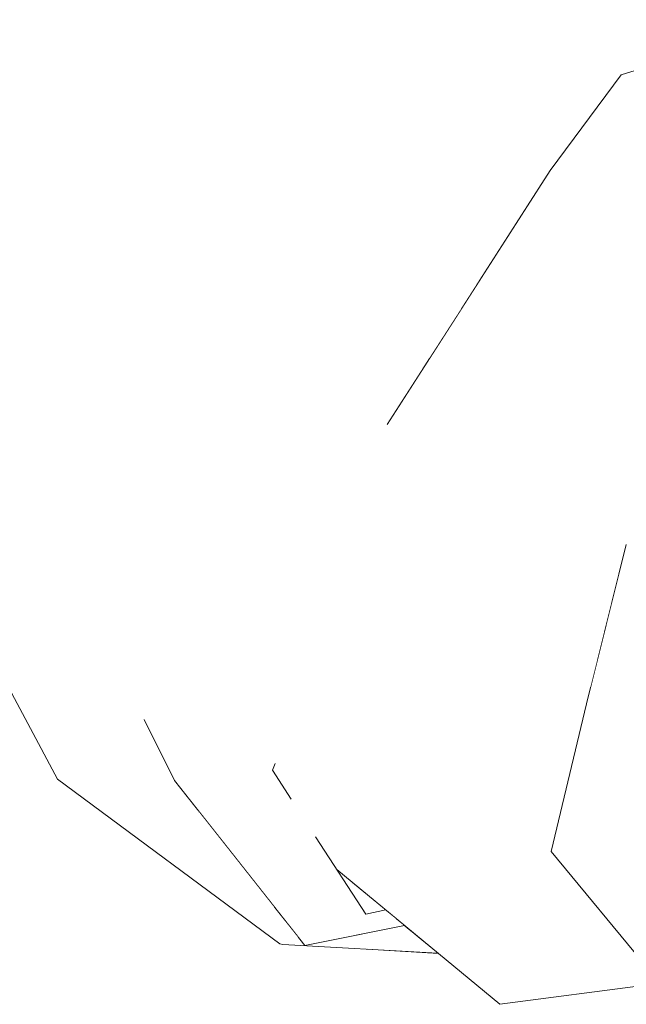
# Model space of a CAD drawing. Header units: millimetres. Extents: x 0 to 650, y -1 to 707.
# Tile 283 of 348: x 503.817 to 504.409, y 452.815 to 453.776. Entities that reach past the tile are written whole.
import ezdxf
from ezdxf.xclip import XClip

# ---------------------------------------------------------------- set-up
doc = ezdxf.new("R2010")
doc.units = ezdxf.units.MM
doc.header["$MEASUREMENT"] = 0
doc.header["$XCLIPFRAME"] = 0
doc.linetypes.add('Wipeout_Contour', pattern=[1000, 0, -1000])
doc.layers.add('Interior - Mobiliário .ARQ', color=7, linetype='Continuous')

# ---------------------------------------------------------------- blocks, each defined once
blk = doc.blocks.new('Desenho_5_5', base_point=(26.09266, 442.80587))
at = {"color": 254, "linetype": 'Wipeout_Contour', "lineweight": 0, "ltscale": 2034.349818}
blk.add_wipeout([(504.07331, 453.85331), (503.57859, 454.40939), (503.87597, 453.70374)], dxfattribs=at).dxf.layer = 'Interior - Mobiliário .ARQ'
at = {"color": 254, "linetype": 'Wipeout_Contour', "lineweight": 0, "ltscale": 2035.32205}
blk.add_wipeout([(504.72452, 453.82449), (504.40399, 453.72215), (504.66295, 453.71245)], dxfattribs=at).dxf.layer = 'Interior - Mobiliário .ARQ'
at = {"color": 254, "linetype": 'Wipeout_Contour', "lineweight": 0, "ltscale": 2034.963225}
blk.add_wipeout([(504.57373, 453.64407), (504.32842, 453.32967), (504.49858, 453.52412)], dxfattribs=at).dxf.layer = 'Interior - Mobiliário .ARQ'
at = {"color": 254, "linetype": 'Wipeout_Contour', "lineweight": 0, "ltscale": 2033.052518}
blk.add_wipeout([(503.85826, 453.0319), (503.93398, 453.09345), (504.04905, 453.33347)], dxfattribs=at).dxf.layer = 'Interior - Mobiliário .ARQ'
at = {"color": 254, "linetype": 'Wipeout_Contour', "lineweight": 0, "ltscale": 2034.238095}
blk.add_wipeout([(504.37032, 453.1083), (504.5691, 453.09732), (504.40908, 453.26365)], dxfattribs=at).dxf.layer = 'Interior - Mobiliário .ARQ'
at = {"color": 254, "linetype": 'Wipeout_Contour', "lineweight": 0, "ltscale": 2033.622585}
blk.add_wipeout([(504.13745, 453.25093), (504.11664, 453.20476), (504.14479, 453.03597)], dxfattribs=at).dxf.layer = 'Interior - Mobiliário .ARQ'
at = {"color": 254, "linetype": 'Wipeout_Contour', "lineweight": 0, "ltscale": 2033.438777}
blk.add_wipeout([(504.47814, 452.88241), (504.33554, 452.96408), (504.43693, 452.84125)], dxfattribs=at).dxf.layer = 'Interior - Mobiliário .ARQ'
at = {"color": 254, "linetype": 'Wipeout_Contour', "lineweight": 0, "ltscale": 2034.247597}
blk.add_wipeout([(503.57859, 454.40939), (503.30156, 454.08986), (503.87597, 453.70374)], dxfattribs=at).dxf.layer = 'Interior - Mobiliário .ARQ'
at = {"color": 254, "linetype": 'Wipeout_Contour', "lineweight": 0, "ltscale": 2034.351486}
blk.add_wipeout([(504.49858, 453.52412), (504.32842, 453.32967), (504.48808, 453.3924)], dxfattribs=at).dxf.layer = 'Interior - Mobiliário .ARQ'
at = {"color": 254, "linetype": 'Wipeout_Contour', "lineweight": 0, "ltscale": 2033.446617}
blk.add_wipeout([(503.85826, 453.0319), (504.04905, 453.33347), (504.02559, 453.33005)], dxfattribs=at).dxf.layer = 'Interior - Mobiliário .ARQ'
at = {"color": 254, "linetype": 'Wipeout_Contour', "lineweight": 0, "ltscale": 2711.020834}
blk.add_wipeout([(504.06705, 453.0858), (504.05892, 453.06663), (504.14479, 453.03597), (504.11664, 453.20476)], dxfattribs=at).dxf.layer = 'Interior - Mobiliário .ARQ'
at = {"color": 254, "linetype": 'Wipeout_Contour', "lineweight": 0, "ltscale": 2033.45601}
blk.add_wipeout([(503.87597, 453.70374), (503.30156, 454.08986), (503.65881, 453.39941)], dxfattribs=at).dxf.layer = 'Interior - Mobiliário .ARQ'
at = {"color": 254, "linetype": 'Wipeout_Contour', "lineweight": 0, "ltscale": 2034.55984}
blk.add_wipeout([(504.48808, 453.3924), (504.32842, 453.32967), (504.40908, 453.26365)], dxfattribs=at).dxf.layer = 'Interior - Mobiliário .ARQ'
at = {"color": 254, "linetype": 'Wipeout_Contour', "lineweight": 0, "ltscale": 4746.774002}
blk.add_wipeout([(504.14479, 453.03597), (504.05892, 453.06663), (504.06437, 453.05417), (504.06346, 453.04352), (504.08182, 453.01518), (504.09031, 452.99639), (504.28568, 452.81481)], dxfattribs=at).dxf.layer = 'Interior - Mobiliário .ARQ'
at = {"color": 254, "linetype": 'Wipeout_Contour', "lineweight": 0, "ltscale": 2034.828292}
blk.add_wipeout([(504.17567, 453.38079), (504.40399, 453.72215), (504.33462, 453.62877)], dxfattribs=at).dxf.layer = 'Interior - Mobiliário .ARQ'
at = {"color": 254, "linetype": 'Wipeout_Contour', "lineweight": 0, "ltscale": 2034.360421}
blk.add_wipeout([(504.32842, 453.32967), (504.37417, 453.12373), (504.40908, 453.26365)], dxfattribs=at).dxf.layer = 'Interior - Mobiliário .ARQ'
at = {"color": 254, "linetype": 'Wipeout_Contour', "lineweight": 0, "ltscale": 2711.888688}
blk.add_wipeout([(504.09031, 452.99639), (504.10566, 452.97838), (504.12627, 452.94657), (504.28568, 452.81481)], dxfattribs=at).dxf.layer = 'Interior - Mobiliário .ARQ'
at = {"color": 254, "linetype": 'Wipeout_Contour', "lineweight": 0, "ltscale": 2035.730001}
blk.add_wipeout([(504.57373, 453.64407), (504.66295, 453.71245), (504.40399, 453.72215)], dxfattribs=at).dxf.layer = 'Interior - Mobiliário .ARQ'
at = {"color": 254, "linetype": 'Wipeout_Contour', "lineweight": 0, "ltscale": 2033.762629}
blk.add_wipeout([(504.28568, 452.81481), (504.61578, 452.85794), (504.43693, 452.84125)], dxfattribs=at).dxf.layer = 'Interior - Mobiliário .ARQ'
at = {"color": 254, "linetype": 'Wipeout_Contour', "lineweight": 0, "ltscale": 2035.433803}
blk.add_wipeout([(504.40399, 453.72215), (504.32842, 453.32967), (504.57373, 453.64407)], dxfattribs=at).dxf.layer = 'Interior - Mobiliário .ARQ'
at = {"color": 254, "linetype": 'Wipeout_Contour', "lineweight": 0, "ltscale": 4067.529956}
blk.add_wipeout([(504.28568, 452.81481), (504.43693, 452.84125), (504.33554, 452.96408), (504.37032, 453.1083), (504.37417, 453.12373), (504.32842, 453.32967)], dxfattribs=at).dxf.layer = 'Interior - Mobiliário .ARQ'
at = {"color": 254, "linetype": 'Wipeout_Contour', "lineweight": 0, "ltscale": 2033.42369}
blk.add_wipeout([(504.32842, 453.32967), (504.14479, 453.03597), (504.28568, 452.81481)], dxfattribs=at).dxf.layer = 'Interior - Mobiliário .ARQ'
at = {"color": 254, "linetype": 'Wipeout_Contour', "lineweight": 0, "ltscale": 2033.759934}
blk.add_wipeout([(504.65811, 453.05049), (504.33554, 452.96408), (504.61606, 452.91817)], dxfattribs=at).dxf.layer = 'Interior - Mobiliário .ARQ'
at = {"layer": 'Interior - Mobiliário .ARQ', "color": 7, "linetype": 'Continuous', "lineweight": 0}
blk.add_line((504.28568, 452.81481), (504.61578, 452.85794), dxfattribs=at)
at = {"color": 254, "linetype": 'Wipeout_Contour', "lineweight": 0, "ltscale": 4068.346793}
blk.add_wipeout([(504.17832, 453.33884), (504.16344, 453.31937), (504.32842, 453.32967), (504.40399, 453.72215), (504.17234, 453.37354), (504.18089, 453.34386)], dxfattribs=at).dxf.layer = 'Interior - Mobiliário .ARQ'
at = {"color": 254, "linetype": 'Wipeout_Contour', "lineweight": 0, "ltscale": 2034.439403}
blk.add_wipeout([(504.33554, 452.96408), (504.65811, 453.05049), (504.37032, 453.1083)], dxfattribs=at).dxf.layer = 'Interior - Mobiliário .ARQ'
at = {"color": 254, "linetype": 'Wipeout_Contour', "lineweight": 0, "ltscale": 2032.96856}
blk.add_wipeout([(504.14002, 452.93521), (504.15461, 452.90283), (504.17414, 452.90701)], dxfattribs=at).dxf.layer = 'Interior - Mobiliário .ARQ'
at = {"color": 254, "linetype": 'Wipeout_Contour', "lineweight": 0, "ltscale": 3388.644783}
blk.add_wipeout([(504.07369, 452.87315), (504.22512, 452.86487), (504.2049, 452.88158), (504.1118, 452.8756), (504.0953, 452.87226)], dxfattribs=at).dxf.layer = 'Interior - Mobiliário .ARQ'
at = {"color": 254, "linetype": 'Wipeout_Contour', "lineweight": 0, "ltscale": 2034.079864}
blk.add_wipeout([(504.26339, 453.51764), (504.20543, 453.4957), (504.24789, 453.49347)], dxfattribs=at).dxf.layer = 'Interior - Mobiliário .ARQ'
at = {"color": 254, "linetype": 'Wipeout_Contour', "lineweight": 0, "ltscale": 3391.414702}
blk.add_wipeout([(504.14405, 453.26788), (504.13745, 453.25093), (504.14479, 453.03597), (504.32842, 453.32967), (504.16344, 453.31937)], dxfattribs=at).dxf.layer = 'Interior - Mobiliário .ARQ'
at = {"color": 254, "linetype": 'Wipeout_Contour', "lineweight": 0, "ltscale": 2033.928299}
blk.add_wipeout([(504.73701, 453.0535), (504.37032, 453.1083), (504.65811, 453.05049)], dxfattribs=at).dxf.layer = 'Interior - Mobiliário .ARQ'
at = {"color": 254, "linetype": 'Wipeout_Contour', "lineweight": 0, "ltscale": 2033.84299}
blk.add_wipeout([(504.61606, 452.91817), (504.33554, 452.96408), (504.47814, 452.88241)], dxfattribs=at).dxf.layer = 'Interior - Mobiliário .ARQ'
at = {"color": 254, "linetype": 'Wipeout_Contour', "lineweight": 0, "ltscale": 2032.821952}
blk.add_wipeout([(504.08875, 452.88055), (504.0648, 452.91084), (504.07369, 452.87315)], dxfattribs=at).dxf.layer = 'Interior - Mobiliário .ARQ'
at = {"color": 254, "linetype": 'Wipeout_Contour', "lineweight": 0, "ltscale": 2032.768025}
blk.add_wipeout([(504.19242, 452.8919), (504.1118, 452.8756), (504.2049, 452.88158)], dxfattribs=at).dxf.layer = 'Interior - Mobiliário .ARQ'
at = {"layer": 'Interior - Mobiliário .ARQ', "color": 7, "linetype": 'Continuous', "lineweight": 0}
blk.add_line((504.43693, 452.84125), (504.33554, 452.96408), dxfattribs=at)
at = {"color": 254, "linetype": 'Wipeout_Contour', "lineweight": 0, "ltscale": 2712.30653}
blk.add_wipeout([(504.20543, 453.4957), (504.02559, 453.33005), (504.21798, 453.4468), (504.24789, 453.49347)], dxfattribs=at).dxf.layer = 'Interior - Mobiliário .ARQ'
at = {"color": 254, "linetype": 'Wipeout_Contour', "lineweight": 0, "ltscale": 2034.573374}
blk.add_wipeout([(504.37032, 453.1083), (504.73701, 453.0535), (504.5691, 453.09732)], dxfattribs=at).dxf.layer = 'Interior - Mobiliário .ARQ'
at = {"color": 254, "linetype": 'Wipeout_Contour', "lineweight": 0, "ltscale": 4066.553869}
blk.add_wipeout([(503.85826, 453.0319), (504.07369, 452.87315), (503.98896, 453.00676), (503.968, 453.03327), (503.95285, 453.06369), (503.93398, 453.09345)], dxfattribs=at).dxf.layer = 'Interior - Mobiliário .ARQ'
at = {"color": 254, "linetype": 'Wipeout_Contour', "lineweight": 0, "ltscale": 2033.119782}
blk.add_wipeout([(504.0953, 452.87226), (504.19192, 452.89231), (504.09778, 452.87438)], dxfattribs=at).dxf.layer = 'Interior - Mobiliário .ARQ'
at = {"layer": 'Interior - Mobiliário .ARQ', "color": 7, "linetype": 'Continuous', "lineweight": 0}
for p, q in [((504.37032, 453.1083), (504.40908, 453.26365)), ((504.37032, 453.1083), (504.33554, 452.96408)), ((504.22566, 452.86442), (504.15614, 452.86864))]:
    blk.add_line(p, q, dxfattribs=at)
at = {"color": 254, "linetype": 'Wipeout_Contour', "lineweight": 0, "ltscale": 4069.912749}
blk.add_wipeout([(504.20335, 453.49784), (504.26596, 453.52165), (504.33462, 453.62877), (504.40399, 453.72215), (504.52647, 453.76125), (504.44644, 453.98067)], dxfattribs=at).dxf.layer = 'Interior - Mobiliário .ARQ'
at = {"color": 254, "linetype": 'Wipeout_Contour', "lineweight": 0, "ltscale": 2033.904427}
blk.add_wipeout([(504.02559, 453.33005), (504.04905, 453.33347), (504.21439, 453.44119)], dxfattribs=at).dxf.layer = 'Interior - Mobiliário .ARQ'
at = {"color": 254, "linetype": 'Wipeout_Contour', "lineweight": 0, "ltscale": 2033.446915}
blk.add_wipeout([(504.08001, 453.27176), (503.97161, 453.03327), (504.0827, 453.2705)], dxfattribs=at).dxf.layer = 'Interior - Mobiliário .ARQ'
at = {"color": 254, "linetype": 'Wipeout_Contour', "lineweight": 0, "ltscale": 2032.499682}
blk.add_wipeout([(503.98896, 453.00676), (504.07369, 452.87315), (504.0648, 452.91084)], dxfattribs=at).dxf.layer = 'Interior - Mobiliário .ARQ'
at = {"color": 254, "linetype": 'Wipeout_Contour', "lineweight": 0, "ltscale": 2035.352126}
blk.add_wipeout([(504.07331, 453.85331), (504.20335, 453.49784), (504.44644, 453.98067)], dxfattribs=at).dxf.layer = 'Interior - Mobiliário .ARQ'
at = {"color": 254, "linetype": 'Wipeout_Contour', "lineweight": 0, "ltscale": 2033.494717}
blk.add_wipeout([(504.04905, 453.33347), (503.93826, 453.09301), (504.05159, 453.3315)], dxfattribs=at).dxf.layer = 'Interior - Mobiliário .ARQ'
at = {"layer": 'Interior - Mobiliário .ARQ', "color": 7, "linetype": 'Continuous', "lineweight": 0}
for q in [(504.72452, 453.82449), (504.33462, 453.62877)]:
    blk.add_line((504.40399, 453.72215), q, dxfattribs=at)
at = {"color": 254, "linetype": 'Wipeout_Contour', "lineweight": 0, "ltscale": 2034.454619}
blk.add_wipeout([(504.26596, 453.52165), (504.20335, 453.49784), (504.26387, 453.51839)], dxfattribs=at).dxf.layer = 'Interior - Mobiliário .ARQ'
at = {"color": 254, "linetype": 'Wipeout_Contour', "lineweight": 0, "ltscale": 2034.374583}
blk.add_wipeout([(504.02296, 453.33519), (504.20335, 453.49784), (504.07331, 453.85331)], dxfattribs=at).dxf.layer = 'Interior - Mobiliário .ARQ'
at = {"color": 254, "linetype": 'Wipeout_Contour', "lineweight": 0, "ltscale": 2034.188558}
blk.add_wipeout([(504.07331, 453.85331), (503.87597, 453.70374), (504.02296, 453.33519)], dxfattribs=at).dxf.layer = 'Interior - Mobiliário .ARQ'
at = {"color": 254, "linetype": 'Wipeout_Contour', "lineweight": 0, "ltscale": 2033.344978}
blk.add_wipeout([(504.02296, 453.33519), (503.85826, 453.0319), (504.02559, 453.33005)], dxfattribs=at).dxf.layer = 'Interior - Mobiliário .ARQ'
at = {"color": 254, "linetype": 'Wipeout_Contour', "lineweight": 0, "ltscale": 2033.757951}
blk.add_wipeout([(503.87597, 453.70374), (503.85365, 453.03451), (504.02296, 453.33519)], dxfattribs=at).dxf.layer = 'Interior - Mobiliário .ARQ'
at = {"color": 254, "linetype": 'Wipeout_Contour', "lineweight": 0, "ltscale": 2033.025455}
blk.add_wipeout([(503.87597, 453.70374), (503.65881, 453.39941), (503.85365, 453.03451)], dxfattribs=at).dxf.layer = 'Interior - Mobiliário .ARQ'
at = {"color": 254, "linetype": 'Wipeout_Contour', "lineweight": 0, "ltscale": 2033.501786}
blk.add_wipeout([(504.05159, 453.3315), (503.968, 453.03327), (504.08001, 453.27176)], dxfattribs=at).dxf.layer = 'Interior - Mobiliário .ARQ'
at = {"layer": 'Interior - Mobiliário .ARQ', "color": 7, "linetype": 'Continuous', "lineweight": 0}
blk.add_line((503.65881, 453.39941), (503.85365, 453.03451), dxfattribs=at)
at = {"color": 254, "linetype": 'Wipeout_Contour', "lineweight": 0, "ltscale": 2033.818723}
blk.add_wipeout([(504.17341, 453.36732), (504.08001, 453.27176), (504.18089, 453.34386)], dxfattribs=at).dxf.layer = 'Interior - Mobiliário .ARQ'
at = {"color": 254, "linetype": 'Wipeout_Contour', "lineweight": 0, "ltscale": 2033.235934}
blk.add_wipeout([(503.93826, 453.09301), (503.968, 453.03327), (504.05159, 453.3315)], dxfattribs=at).dxf.layer = 'Interior - Mobiliário .ARQ'
at = {"color": 254, "linetype": 'Wipeout_Contour', "lineweight": 0, "ltscale": 3389.926826}
blk.add_wipeout([(504.21078, 453.43556), (504.05159, 453.3315), (504.08001, 453.27176), (504.17341, 453.36732), (504.17567, 453.38079)], dxfattribs=at).dxf.layer = 'Interior - Mobiliário .ARQ'
at = {"color": 254, "linetype": 'Wipeout_Contour', "lineweight": 0, "ltscale": 4066.555192}
blk.add_wipeout([(504.06346, 453.04352), (503.97161, 453.03327), (504.15461, 452.90283), (504.10566, 452.97838), (504.09031, 452.99639), (504.08182, 453.01518)], dxfattribs=at).dxf.layer = 'Interior - Mobiliário .ARQ'
at = {"layer": 'Interior - Mobiliário .ARQ', "color": 7, "linetype": 'Continuous', "lineweight": 0}
blk.add_line((504.17567, 453.38079), (504.33462, 453.62877), dxfattribs=at)
at = {"color": 254, "linetype": 'Wipeout_Contour', "lineweight": 0, "ltscale": 3389.927501}
blk.add_wipeout([(504.0827, 453.2705), (504.06705, 453.0858), (504.11664, 453.20476), (504.13745, 453.25093), (504.14405, 453.26788)], dxfattribs=at).dxf.layer = 'Interior - Mobiliário .ARQ'
at = {"color": 254, "linetype": 'Wipeout_Contour', "lineweight": 0, "ltscale": 2032.668753}
blk.add_wipeout([(503.97161, 453.03327), (504.09778, 452.87438), (504.15461, 452.90283)], dxfattribs=at).dxf.layer = 'Interior - Mobiliário .ARQ'
at = {"layer": 'Interior - Mobiliário .ARQ', "color": 7, "linetype": 'Continuous', "lineweight": 0}
blk.add_line((504.07369, 452.87315), (504.07087, 452.87382), dxfattribs=at)
at = {"color": 254, "linetype": 'Wipeout_Contour', "lineweight": 0, "ltscale": 4064.589521}
blk.add_wipeout([(503.97161, 453.03327), (504.06346, 453.04352), (504.06437, 453.05417), (504.05892, 453.06663), (504.06705, 453.0858), (504.0827, 453.2705)], dxfattribs=at).dxf.layer = 'Interior - Mobiliário .ARQ'
at = {"color": 254, "linetype": 'Wipeout_Contour', "lineweight": 0, "ltscale": 2710.831786}
blk.add_wipeout([(504.09778, 452.87438), (504.18421, 452.89868), (504.17414, 452.90701), (504.15461, 452.90283)], dxfattribs=at).dxf.layer = 'Interior - Mobiliário .ARQ'
at = {"layer": 'Interior - Mobiliário .ARQ', "color": 7, "linetype": 'Continuous', "lineweight": 0}
for p, q in [((503.968, 453.03327), (503.93826, 453.09301)), ((504.06346, 453.04352), (504.0662, 453.04989)), ((504.08182, 453.01518), (504.06346, 453.04352)), ((504.07087, 452.87382), (503.85365, 453.03451))]:
    blk.add_line(p, q, dxfattribs=at)
at = {"color": 254, "linetype": 'Wipeout_Contour', "lineweight": 0, "ltscale": 2711.349375}
blk.add_wipeout([(504.17839, 453.33894), (504.0827, 453.2705), (504.14405, 453.26788), (504.16344, 453.31937)], dxfattribs=at).dxf.layer = 'Interior - Mobiliário .ARQ'
at = {"color": 254, "linetype": 'Wipeout_Contour', "lineweight": 0, "ltscale": 2032.977536}
blk.add_wipeout([(504.18421, 452.89868), (504.09778, 452.87438), (504.19089, 452.89316)], dxfattribs=at).dxf.layer = 'Interior - Mobiliário .ARQ'
at = {"layer": 'Interior - Mobiliário .ARQ', "color": 7, "linetype": 'Continuous', "lineweight": 0}
for p, q in [((504.0953, 452.87226), (503.968, 453.03327)), ((504.15461, 452.90283), (504.10566, 452.97838)), ((504.28568, 452.81481), (504.12627, 452.94657)), ((504.15461, 452.90283), (504.17414, 452.90701)), ((504.19242, 452.8919), (504.0953, 452.87226)), ((504.07369, 452.87315), (504.22512, 452.86487))]:
    blk.add_line(p, q, dxfattribs=at)

msp = doc.modelspace()

# ---------------------------------------------------------------- block references
at = {"color": 7, "linetype": 'Continuous', "lineweight": 0}
ref = msp.add_blockref('Desenho_5_5', (26.09266, 442.80587), dxfattribs=at)
XClip(ref).set_block_clipping_path([(360.0636904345, 428.2751855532), (639.463055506, 506.7925253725)])

doc.saveas('drawing.dxf')
